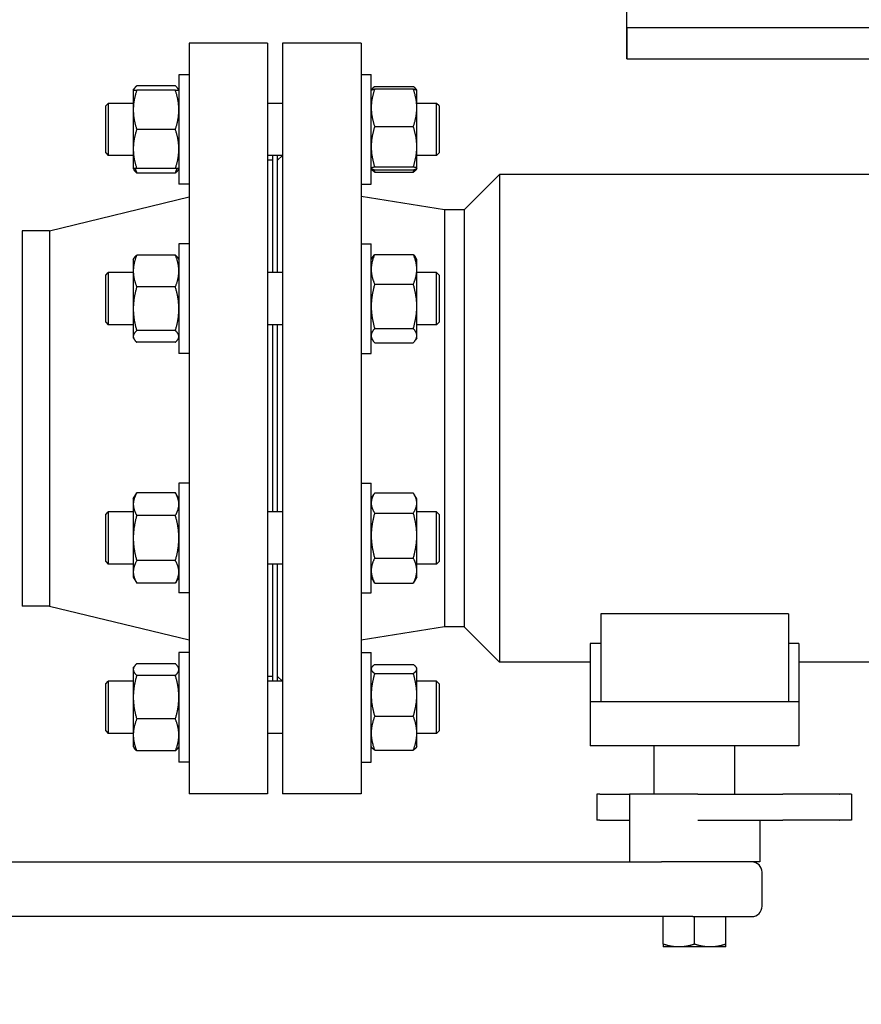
# Model space of a CAD drawing. Header units: inches. Extents: x 24 to 1128, y -69 to 748.
# Tile 286 of 656: x 371 to 381, y 577 to 589. Entities that reach past the tile are written whole.
import ezdxf

# ---------------------------------------------------------------- set-up
doc = ezdxf.new("R2010")
doc.units = ezdxf.units.IN
doc.header["$LTSCALE"] = 32
doc.header["$MEASUREMENT"] = 0
doc.layers.add('Dimension (ANSI)', color=7, linetype='Continuous', lineweight=25)
doc.layers.add('Visible (ANSI)', color=7, linetype='Continuous', lineweight=30)
doc.styles.add('Note Text (ANSI)', font='tahoma.ttf')
doc.dimstyles.new('SB Fraction-16 (ANSI)', dxfattribs={"dimscale": 32, "dimtxt": 0.125, "dimasz": 0.098425, "dimexe": 0.125, "dimexo": 0.0625, "dimgap": 0.031496, "dimtad": 0, "dimtih": 1, "dimtoh": 1, "dimdec": 4, "dimrnd": 1e-08, "dimzin": 0, "dimdsep": 46, "dimlunit": 5, "dimtxsty": 'Note Text (ANSI)', "dimcen": 0.09, "dimdle": 0.393701, "dimclrd": 256, "dimclre": 256, "dimclrt": 256, "dimadec": 0, "dimazin": 3, "dimtfac": 0.96, "dimtofl": 0, "dimtmove": 0, "dimatfit": 3, "dimfxl": 1, "dimfrac": 2, "dimtolj": 1, "dimtzin": 12, "dimlwd": -1, "dimlwe": -1, "dimarcsym": 0})

# ---------------------------------------------------------------- blocks, each defined once
blk = doc.blocks.new('*D18')
at = {"layer": 'Defpoints', "color": 0, "transparency": 16777216}
for p in [(480.281, 692.669), (328.474, 544.669), (480.281, 544.669)]:
    blk.add_point(p, dxfattribs=at)
at = {"layer": 'Dimension (ANSI)', "transparency": 16777216}
for p, q in [((478.281, 692.669), (324.474, 692.669)), ((328.474, 689.519), (328.474, 626.768)), ((328.474, 547.818), (328.474, 620.569)), ((478.281, 544.669), (324.474, 544.669))]:
    blk.add_line(p, q, dxfattribs=at)
for points in [[(327.949, 689.519), (328.999, 689.519), (328.474, 692.669)], [(327.949, 547.818), (328.999, 547.818), (328.474, 544.669)]]:
    blk.add_solid(points, dxfattribs=at)
at = {"layer": 'Dimension (ANSI)', "transparency": 16777216, "insert": (324.372, 625.76), "char_height": 4, "attachment_point": 1, "style": 'Note Text (ANSI)'}
blk.add_mtext('\\A1;148', dxfattribs=at)

msp = doc.modelspace()

# ---------------------------------------------------------------- linework, layer by layer
at = {"layer": 'Visible (ANSI)'}
for p, q in [((377.96813, 588.04353), (377.96813, 609.41853)), ((377.96813, 588.41853), (377.96813, 588.04353)), ((377.96813, 588.41853), (391.46813, 588.41853)), ((372.71813, 588.23103), (372.71813, 579.23103)), ((373.65813, 588.23103), (372.71813, 588.23103)), ((373.65813, 588.23103), (373.65813, 579.23103)), ((373.84063, 588.23103), (373.84063, 579.23103)), ((374.78063, 588.23103), (373.84063, 588.23103)), ((374.78063, 588.23103), (374.78063, 579.23103)), ((377.96813, 588.04353), (391.46813, 588.04353)), ((372.59613, 587.85183), (372.59613, 586.53933)), ((372.71813, 587.85183), (372.59613, 587.85183)), ((374.78063, 587.85228), (374.90263, 587.85228)), ((374.90263, 586.53978), (374.90263, 587.85228)), ((372.04913, 587.66433), (372.05868, 587.68086)), ((372.55427, 587.7184), (372.091, 587.7184)), ((372.59613, 587.66433), (372.58659, 587.68086)), ((374.9445, 587.7089), (375.40777, 587.7089)), ((374.9445, 587.68077), (375.40777, 587.68077)), ((372.04913, 587.66433), (372.04913, 587.42995)), ((372.55427, 587.66433), (372.091, 587.66433)), ((374.90263, 587.66478), (374.90316, 587.6657)), ((374.90373, 587.6665), (374.9081, 587.67407)), ((375.44854, 587.6665), (375.44417, 587.67407)), ((375.44963, 587.66478), (375.4491, 587.6657)), ((375.44963, 587.45531), (375.44963, 587.66478)), ((371.71813, 587.47678), (371.74943, 587.50808)), ((371.71813, 586.91438), (371.71813, 587.47678)), ((371.74943, 587.50808), (371.74943, 586.88308)), ((372.04913, 587.50808), (371.74943, 587.50808)), ((373.84063, 587.50808), (373.65813, 587.50808)), ((375.68683, 587.50808), (375.44963, 587.50808)), ((375.44963, 586.98747), (375.44963, 587.45531)), ((375.68683, 586.88308), (375.68683, 587.50808)), ((375.71813, 587.47678), (375.68683, 587.50808)), ((375.71813, 587.47678), (375.71813, 586.91438)), ((372.04913, 587.42995), (372.04913, 586.9612)), ((374.9445, 587.22984), (375.40777, 587.22984)), ((372.55427, 587.19558), (372.091, 587.19558)), ((375.44963, 586.7282), (375.44963, 586.98747)), ((371.71813, 586.91438), (371.74943, 586.88308)), ((372.04913, 586.88308), (371.74943, 586.88308)), ((372.04913, 586.9612), (372.04913, 586.72683)), ((373.84063, 586.88308), (373.65813, 586.88308)), ((373.71813, 586.88308), (373.71813, 585.47859)), ((373.78063, 585.47859), (373.78063, 586.88308)), ((373.78063, 586.82603), (373.83768, 586.88308)), ((375.68683, 586.88308), (375.44963, 586.88308)), ((375.71813, 586.91438), (375.68683, 586.88308)), ((373.71813, 586.82603), (373.65813, 586.82603)), ((374.9445, 586.7451), (375.40777, 586.7451)), ((372.04913, 586.72683), (372.05868, 586.71029)), ((372.55427, 586.72683), (372.091, 586.72683)), ((372.55427, 586.67276), (372.091, 586.67276)), ((372.59613, 586.72683), (372.58659, 586.71029)), ((374.90263, 586.72728), (374.90316, 586.72636)), ((374.90263, 586.7271), (374.9081, 586.71764)), ((374.9445, 586.71129), (375.40777, 586.71129)), ((374.9445, 586.6828), (375.40777, 586.6828)), ((375.44963, 586.7271), (375.44417, 586.71764)), ((375.44963, 586.72728), (375.4491, 586.72636)), ((375.44963, 586.72728), (375.44963, 586.7282)), ((375.44963, 586.7271), (375.44963, 586.72728)), ((376.01663, 586.23103), (376.44063, 586.65503)), ((376.44063, 586.65503), (376.44063, 580.80703)), ((381.65863, 586.65503), (376.44063, 586.65503)), ((372.71813, 586.53933), (372.59613, 586.53933)), ((374.78063, 586.53978), (374.90263, 586.53978)), ((371.0448, 585.98103), (372.71813, 586.38603)), ((375.78063, 586.23103), (374.78063, 586.38941)), ((375.78063, 586.23103), (375.78063, 581.23103)), ((376.01663, 586.23103), (375.78063, 586.23103)), ((376.01663, 586.23103), (376.01663, 581.23103)), ((370.71813, 585.98103), (370.71813, 581.48103)), ((371.0448, 585.98103), (370.71813, 585.98103)), ((371.0448, 585.98103), (371.0448, 581.48103)), ((372.59613, 585.82234), (372.59613, 584.50984)), ((372.71813, 585.82234), (372.59613, 585.82234)), ((374.78063, 585.82271), (374.90263, 585.82271)), ((374.90263, 584.51021), (374.90263, 585.82271)), ((372.55427, 585.68892), (372.091, 585.68892)), ((374.9445, 585.69701), (375.40777, 585.69701)), ((372.04913, 585.63484), (372.05868, 585.65138)), ((372.04913, 585.63484), (372.04913, 585.49755)), ((372.59613, 585.63484), (372.58659, 585.65138)), ((374.90263, 585.63521), (374.91752, 585.66099)), ((375.44963, 585.63521), (375.43475, 585.66099)), ((375.44963, 585.51797), (375.44963, 585.63521)), ((371.71813, 585.44729), (371.74943, 585.47859)), ((371.71813, 584.88489), (371.71813, 585.44729)), ((371.74943, 585.47859), (371.74943, 584.85359)), ((372.04913, 585.47859), (371.74943, 585.47859)), ((372.04913, 585.49755), (372.04913, 585.04477)), ((373.84063, 585.47859), (373.65813, 585.47859)), ((375.44963, 585.07366), (375.44963, 585.51797)), ((375.68683, 585.47859), (375.44963, 585.47859)), ((375.68683, 584.85359), (375.68683, 585.47859)), ((375.71813, 585.44729), (375.68683, 585.47859)), ((375.71813, 585.44729), (375.71813, 584.88489)), ((374.9445, 585.33893), (375.40777, 585.33893)), ((372.55427, 585.30618), (372.091, 585.30618)), ((372.04913, 585.04477), (372.04913, 584.71331)), ((375.44963, 584.72214), (375.44963, 585.07366)), ((371.71813, 584.88489), (371.74943, 584.85359)), ((372.04913, 584.85359), (371.74943, 584.85359)), ((373.84063, 584.85359), (373.65813, 584.85359)), ((373.71813, 584.85359), (373.71813, 582.60847)), ((373.78063, 582.60847), (373.78063, 584.85359)), ((375.68683, 584.85359), (375.44963, 584.85359)), ((375.71813, 584.88489), (375.68683, 584.85359)), ((372.55427, 584.78336), (372.091, 584.78336)), ((374.9445, 584.80838), (375.40777, 584.80838)), ((372.04913, 584.71331), (372.04913, 584.69734)), ((372.04913, 584.69734), (372.05868, 584.68081)), ((372.55427, 584.64327), (372.091, 584.64327)), ((372.59613, 584.69734), (372.58659, 584.68081)), ((374.90263, 584.69771), (374.91752, 584.67193)), ((374.9445, 584.6359), (375.40777, 584.6359)), ((375.44963, 584.69771), (375.43475, 584.67193)), ((375.44963, 584.69771), (375.44963, 584.72214)), ((372.71813, 584.50984), (372.59613, 584.50984)), ((374.78063, 584.51021), (374.90263, 584.51021)), ((372.59613, 582.95222), (372.59613, 581.63972)), ((372.71813, 582.95222), (372.59613, 582.95222)), ((374.78063, 582.95228), (374.90263, 582.95228)), ((374.90263, 581.63978), (374.90263, 582.95228)), ((372.04913, 582.76472), (372.091, 582.83723)), ((372.04913, 582.76472), (372.04913, 582.70192)), ((372.55427, 582.83723), (372.091, 582.83723)), ((372.59613, 582.76472), (372.55427, 582.83723)), ((374.90263, 582.76478), (374.93419, 582.81944)), ((374.9445, 582.83624), (375.40777, 582.83624)), ((375.44963, 582.76478), (375.41807, 582.81944)), ((375.44963, 582.71583), (375.44963, 582.76478)), ((371.71813, 582.57717), (371.74943, 582.60847)), ((371.74943, 582.60847), (371.74943, 581.98347)), ((372.04913, 582.60847), (371.74943, 582.60847)), ((372.04913, 582.70192), (372.04913, 582.29597)), ((373.84063, 582.60847), (373.65813, 582.60847)), ((375.44963, 582.32531), (375.44963, 582.71583)), ((375.68683, 582.60847), (375.44963, 582.60847)), ((375.68683, 581.98347), (375.68683, 582.60847)), ((375.71813, 582.57717), (375.68683, 582.60847)), ((371.71813, 582.01477), (371.71813, 582.57717)), ((372.55427, 582.5666), (372.091, 582.5666)), ((374.9445, 582.59542), (375.40777, 582.59542)), ((375.71813, 582.57717), (375.71813, 582.01477)), ((372.04913, 582.29597), (372.04913, 581.89002)), ((375.44963, 581.90551), (375.44963, 582.32531)), ((371.71813, 582.01477), (371.74943, 581.98347)), ((372.55427, 582.02533), (372.091, 582.02533)), ((374.9445, 582.05521), (375.40777, 582.05521)), ((375.71813, 582.01477), (375.68683, 581.98347)), ((372.04913, 581.98347), (371.74943, 581.98347)), ((373.84063, 581.98347), (373.65813, 581.98347)), ((373.71813, 581.98347), (373.71813, 580.57898)), ((373.78063, 580.57898), (373.78063, 581.98347)), ((375.68683, 581.98347), (375.44963, 581.98347)), ((375.44963, 581.82728), (375.44963, 581.90551)), ((372.04913, 581.89002), (372.04913, 581.82722)), ((372.04913, 581.82722), (372.091, 581.7547)), ((372.59613, 581.82722), (372.55427, 581.7547)), ((374.90263, 581.82728), (374.93419, 581.77262)), ((375.44963, 581.82728), (375.41807, 581.77262)), ((372.55427, 581.7547), (372.091, 581.7547)), ((374.9445, 581.75582), (375.40777, 581.75582)), ((372.71813, 581.63972), (372.59613, 581.63972)), ((374.78063, 581.63978), (374.90263, 581.63978)), ((371.0448, 581.48103), (370.71813, 581.48103)), ((371.0448, 581.48103), (372.71813, 581.07603)), ((379.90563, 581.38854), (377.65563, 581.38854)), ((377.65563, 581.38854), (377.65563, 580.33303)), ((379.90563, 581.38854), (379.90563, 580.33303)), ((375.78063, 581.23103), (374.78063, 581.07265)), ((376.01663, 581.23103), (375.78063, 581.23103)), ((376.01663, 581.23103), (376.44063, 580.80703)), ((377.65563, 581.03211), (377.53063, 581.03211)), ((377.53063, 581.03211), (377.53063, 580.33303)), ((380.03063, 581.03211), (379.90563, 581.03211)), ((380.03063, 581.03211), (380.03063, 580.33303)), ((372.59613, 580.92273), (372.59613, 579.61023)), ((372.71813, 580.92273), (372.59613, 580.92273)), ((374.78063, 580.92246), (374.90263, 580.92246)), ((374.90263, 579.60996), (374.90263, 580.92246)), ((372.04913, 580.73523), (372.05868, 580.75177)), ((372.04913, 580.73523), (372.04913, 580.71926)), ((372.04913, 580.71926), (372.04913, 580.3878)), ((372.55427, 580.7893), (372.091, 580.7893)), ((372.59613, 580.73523), (372.58659, 580.75177)), ((374.90263, 580.73496), (374.9081, 580.74442)), ((374.9445, 580.77926), (375.40777, 580.77926)), ((375.44963, 580.73496), (375.44417, 580.74442)), ((375.44963, 580.72568), (375.44963, 580.73496)), ((375.44963, 580.41558), (375.44963, 580.72568)), ((377.53063, 580.80703), (376.44063, 580.80703)), ((381.65863, 580.80703), (380.03063, 580.80703)), ((372.55427, 580.64921), (372.091, 580.64921)), ((373.71813, 580.63603), (373.65813, 580.63603)), ((373.78063, 580.63603), (373.83768, 580.57898)), ((374.9445, 580.6721), (375.40777, 580.6721)), ((371.71813, 580.54768), (371.74943, 580.57898)), ((371.71813, 579.98528), (371.71813, 580.54768)), ((371.74943, 580.57898), (371.74943, 579.95398)), ((372.04913, 580.57898), (371.74943, 580.57898)), ((373.84063, 580.57898), (373.65813, 580.57898)), ((375.68683, 580.57898), (375.44963, 580.57898)), ((375.68683, 579.95398), (375.68683, 580.57898)), ((375.71813, 580.54768), (375.68683, 580.57898)), ((375.71813, 580.54768), (375.71813, 579.98528)), ((372.04913, 580.3878), (372.04913, 579.93503)), ((375.44963, 579.9561), (375.44963, 580.41558)), ((377.53063, 580.33303), (377.53063, 579.80303)), ((380.03063, 580.33303), (377.53063, 580.33303)), ((380.03063, 580.33303), (380.03063, 579.80303)), ((372.55427, 580.12639), (372.091, 580.12639)), ((374.9445, 580.15905), (375.40777, 580.15905)), ((371.71813, 579.98528), (371.74943, 579.95398)), ((372.04913, 579.95398), (371.74943, 579.95398)), ((372.04913, 579.93503), (372.04913, 579.79773)), ((373.84063, 579.95398), (373.65813, 579.95398)), ((375.44963, 579.79746), (375.44963, 579.9561)), ((375.68683, 579.95398), (375.44963, 579.95398)), ((375.71813, 579.98528), (375.68683, 579.95398)), ((372.04913, 579.79773), (372.05868, 579.7812)), ((372.59613, 579.79773), (372.58659, 579.7812)), ((374.90263, 579.79746), (374.9081, 579.78799)), ((375.44963, 579.79746), (375.44417, 579.78799)), ((380.03063, 579.80303), (377.53063, 579.80303)), ((378.29763, 579.22603), (378.29763, 579.80303)), ((379.26363, 579.22603), (379.26363, 579.80303)), ((372.55427, 579.74366), (372.091, 579.74366)), ((374.9445, 579.75316), (375.40777, 579.75316)), ((372.71813, 579.61023), (372.59613, 579.61023)), ((374.78063, 579.60996), (374.90263, 579.60996)), ((373.65813, 579.23103), (372.71813, 579.23103)), ((374.78063, 579.23103), (373.84063, 579.23103)), ((377.64431, 579.22603), (377.6077, 579.22603)), ((377.6077, 579.22603), (377.6077, 578.91303)), ((377.64431, 579.22603), (377.96397, 579.22603)), ((377.96397, 579.22603), (377.99938, 579.22603)), ((378.82082, 579.22603), (377.99938, 579.22603)), ((377.99938, 579.22603), (377.99938, 578.41303)), ((378.82082, 579.22603), (378.91564, 579.22603)), ((378.91564, 579.22603), (379.84059, 579.22603)), ((380.51941, 579.22603), (379.84059, 579.22603)), ((380.51941, 579.22603), (380.52224, 579.22603)), ((380.66283, 579.22603), (380.52224, 579.22603)), ((380.66283, 579.22603), (380.66283, 578.91303)), ((377.64431, 578.91303), (377.6077, 578.91303)), ((377.64431, 578.91303), (377.96397, 578.91303)), ((377.96397, 578.91303), (377.99938, 578.91303)), ((378.82082, 578.91303), (378.91564, 578.91303)), ((378.91564, 578.91303), (379.84059, 578.91303)), ((379.56188, 578.91303), (379.56188, 578.41303)), ((380.51941, 578.91303), (379.84059, 578.91303)), ((380.51941, 578.91303), (380.52224, 578.91303)), ((380.66283, 578.91303), (380.52224, 578.91303)), ((365.15258, 578.41303), (378.38353, 578.41303)), ((379.56188, 578.41303), (378.38353, 578.41303)), ((379.59063, 577.88203), (379.59063, 578.28803)), ((378.75901, 577.75703), (365.15258, 577.75703)), ((378.40563, 577.42652), (378.40563, 577.75703)), ((378.75901, 577.75703), (379.46563, 577.75703)), ((378.78063, 577.42652), (378.78063, 577.75703)), ((379.15563, 577.42652), (379.15563, 577.75703)), ((378.40563, 577.42652), (378.40563, 577.39303)), ((379.15563, 577.39303), (379.15563, 577.42652)), ((378.59313, 577.39303), (378.40563, 577.39303)), ((378.96813, 577.39303), (378.59313, 577.39303)), ((379.15563, 577.39303), (378.96813, 577.39303))]:
    msp.add_line(p, q, dxfattribs=at)
for centre, start, end in [((379.46563, 578.28803), 0, 90), ((379.46563, 577.88203), 270, 0)]:
    msp.add_arc(centre, 0.125, start, end, dxfattribs=at)
for points, weights in [([(372.091, 587.7184), (372.05881, 587.68954), (372.05147, 587.66433)], [1, 1.02892942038, 1.01375847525]), ([(372.5938, 587.66433), (372.58646, 587.68954), (372.55427, 587.7184)], [1.01375847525, 1.02892942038, 1]), ([(374.9445, 587.68077), (374.90263, 587.55994), (374.90263, 587.45531)], [1, 1.0379548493, 1]), ([(374.90316, 587.6657), (374.90721, 587.6727), (374.9445, 587.68077)], [1.00760249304, 1.03366983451, 1]), ([(374.9445, 587.7089), (374.91252, 587.68697), (374.90507, 587.6678)], [1, 1.02873856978, 1.01395672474]), ([(375.4472, 587.6678), (375.43975, 587.68697), (375.40777, 587.7089)], [1.01395672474, 1.02873856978, 1]), ([(375.40777, 587.68077), (375.44506, 587.6727), (375.4491, 587.6657)], [1, 1.03366983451, 1.00760249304]), ([(375.44963, 587.45531), (375.44963, 587.55994), (375.40777, 587.68077)], [1, 1.0379548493, 1]), ([(372.04913, 587.66433), (372.04913, 587.66433), (372.091, 587.66433)], [1, 1.0379548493, 1]), ([(372.091, 587.66433), (372.04913, 587.53873), (372.04913, 587.42995)], [1, 1.0379548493, 1]), ([(372.59613, 587.42995), (372.59613, 587.53873), (372.55427, 587.66433)], [1, 1.0379548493, 1]), ([(372.55427, 587.66433), (372.59613, 587.66433), (372.59613, 587.66433)], [1, 1.0379548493, 1]), ([(374.90263, 587.45531), (374.90263, 587.35067), (374.9445, 587.22984)], [1, 1.0379548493, 1]), ([(375.40777, 587.22984), (375.44963, 587.35067), (375.44963, 587.45531)], [1, 1.0379548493, 1]), ([(372.04913, 587.42995), (372.04913, 587.32118), (372.091, 587.19558)], [1, 1.0379548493, 1]), ([(372.55427, 587.19558), (372.59613, 587.32118), (372.59613, 587.42995)], [1, 1.0379548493, 1]), ([(374.9445, 587.22984), (374.90263, 587.09996), (374.90263, 586.98747)], [1, 1.0379548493, 1]), ([(375.44963, 586.98747), (375.44963, 587.09996), (375.40777, 587.22984)], [1, 1.0379548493, 1]), ([(372.091, 587.19558), (372.04913, 587.06998), (372.04913, 586.9612)], [1, 1.0379548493, 1]), ([(372.59613, 586.9612), (372.59613, 587.06998), (372.55427, 587.19558)], [1, 1.0379548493, 1]), ([(374.90263, 586.98747), (374.90263, 586.87499), (374.9445, 586.7451)], [1, 1.0379548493, 1]), ([(375.40777, 586.7451), (375.44963, 586.87499), (375.44963, 586.98747)], [1, 1.0379548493, 1]), ([(372.04913, 586.9612), (372.04913, 586.85243), (372.091, 586.72683)], [1, 1.0379548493, 1]), ([(372.55427, 586.72683), (372.59613, 586.85243), (372.59613, 586.9612)], [1, 1.0379548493, 1]), ([(374.9445, 586.7451), (374.90263, 586.73604), (374.90263, 586.7282)], [1, 1.0379548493, 1]), ([(375.44963, 586.7282), (375.44963, 586.73604), (375.40777, 586.7451)], [1, 1.0379548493, 1]), ([(372.091, 586.72683), (372.04913, 586.72683), (372.04913, 586.72683)], [1, 1.0379548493, 1]), ([(372.091, 586.67276), (372.06892, 586.69255), (372.05868, 586.71029)], [1, 1.01965956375, 1.01895290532]), ([(372.07143, 586.72683), (372.07961, 586.70067), (372.091, 586.67276)], [1.01477953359, 1.01005189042, 1]), ([(372.59613, 586.72683), (372.59613, 586.72683), (372.55427, 586.72683)], [1, 1.0379548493, 1]), ([(372.55427, 586.67276), (372.56566, 586.70067), (372.57383, 586.72683)], [1, 1.01005189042, 1.01477953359]), ([(372.58659, 586.71029), (372.57634, 586.69255), (372.55427, 586.67276)], [1.01895290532, 1.01965956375, 1]), ([(374.90263, 586.7282), (374.90263, 586.72035), (374.9445, 586.71129)], [1, 1.0379548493, 1]), ([(374.9445, 586.6828), (374.91753, 586.7013), (374.9081, 586.71764)], [1, 1.02412243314, 1.01758255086]), ([(374.93325, 586.71388), (374.93841, 586.69863), (374.9445, 586.6828)], [1.00918921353, 1.00534822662, 1]), ([(375.40777, 586.71129), (375.44963, 586.72035), (375.44963, 586.7282)], [1, 1.0379548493, 1]), ([(375.44417, 586.71764), (375.43473, 586.7013), (375.40777, 586.6828)], [1.01758255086, 1.02412243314, 1]), ([(375.40777, 586.6828), (375.41386, 586.69863), (375.41901, 586.71388)], [1, 1.00534822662, 1.00918921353]), ([(372.091, 585.68892), (372.04913, 585.58636), (372.04913, 585.49755)], [1, 1.0379548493, 1]), ([(372.05868, 585.65138), (372.06892, 585.66912), (372.091, 585.68892)], [1.01895290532, 1.01965956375, 1]), ([(372.59613, 585.49755), (372.59613, 585.58636), (372.55427, 585.68892)], [1, 1.0379548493, 1]), ([(372.55427, 585.68892), (372.57634, 585.66912), (372.58659, 585.65138)], [1, 1.01965956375, 1.01895290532]), ([(374.9445, 585.69701), (374.90263, 585.60106), (374.90263, 585.51797)], [1, 1.0379548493, 1]), ([(374.91752, 585.66099), (374.92745, 585.67818), (374.9445, 585.69701)], [1.01819328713, 1.01511984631, 1]), ([(375.40777, 585.69701), (375.42482, 585.67818), (375.43475, 585.66099)], [1, 1.01511984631, 1.01819328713]), ([(375.44963, 585.51797), (375.44963, 585.60106), (375.40777, 585.69701)], [1, 1.0379548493, 1]), ([(372.04913, 585.49755), (372.04913, 585.40874), (372.091, 585.30618)], [1, 1.0379548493, 1]), ([(372.55427, 585.30618), (372.59613, 585.40874), (372.59613, 585.49755)], [1, 1.0379548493, 1]), ([(374.90263, 585.51797), (374.90263, 585.43488), (374.9445, 585.33893)], [1, 1.0379548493, 1]), ([(375.40777, 585.33893), (375.44963, 585.43488), (375.44963, 585.51797)], [1, 1.0379548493, 1]), ([(374.9445, 585.33893), (374.90263, 585.19677), (374.90263, 585.07366)], [1, 1.0379548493, 1]), ([(375.44963, 585.07366), (375.44963, 585.19677), (375.40777, 585.33893)], [1, 1.0379548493, 1]), ([(372.091, 585.30618), (372.04913, 585.16609), (372.04913, 585.04477)], [1, 1.0379548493, 1]), ([(372.59613, 585.04477), (372.59613, 585.16609), (372.55427, 585.30618)], [1, 1.0379548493, 1]), ([(372.04913, 585.04477), (372.04913, 584.92345), (372.091, 584.78336)], [1, 1.0379548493, 1]), ([(372.55427, 584.78336), (372.59613, 584.92345), (372.59613, 585.04477)], [1, 1.0379548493, 1]), ([(374.90263, 585.07366), (374.90263, 584.95054), (374.9445, 584.80838)], [1, 1.0379548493, 1]), ([(375.40777, 584.80838), (375.44963, 584.95054), (375.44963, 585.07366)], [1, 1.0379548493, 1]), ([(372.091, 584.78336), (372.04913, 584.74582), (372.04913, 584.71331)], [1, 1.0379548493, 1]), ([(372.59613, 584.71331), (372.59613, 584.74582), (372.55427, 584.78336)], [1, 1.0379548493, 1]), ([(374.9445, 584.80838), (374.90263, 584.76217), (374.90263, 584.72214)], [1, 1.0379548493, 1]), ([(375.44963, 584.72214), (375.44963, 584.76217), (375.40777, 584.80838)], [1, 1.0379548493, 1]), ([(372.04913, 584.71331), (372.04913, 584.68081), (372.091, 584.64327)], [1, 1.0379548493, 1]), ([(372.55427, 584.64327), (372.59613, 584.68081), (372.59613, 584.71331)], [1, 1.0379548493, 1]), ([(374.90263, 584.72214), (374.90263, 584.68212), (374.9445, 584.6359)], [1, 1.0379548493, 1]), ([(375.40777, 584.6359), (375.44963, 584.68212), (375.44963, 584.72214)], [1, 1.0379548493, 1]), ([(372.091, 582.83723), (372.04913, 582.76472), (372.04913, 582.70192)], [1, 1.0379548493, 1]), ([(372.59613, 582.70192), (372.59613, 582.76472), (372.55427, 582.83723)], [1, 1.0379548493, 1]), ([(374.9445, 582.83624), (374.90263, 582.77171), (374.90263, 582.71583)], [1, 1.0379548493, 1]), ([(375.44963, 582.71583), (375.44963, 582.77171), (375.40777, 582.83624)], [1, 1.0379548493, 1]), ([(372.04913, 582.70192), (372.04913, 582.63912), (372.091, 582.5666)], [1, 1.0379548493, 1]), ([(372.55427, 582.5666), (372.59613, 582.63912), (372.59613, 582.70192)], [1, 1.0379548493, 1]), ([(374.90263, 582.71583), (374.90263, 582.65994), (374.9445, 582.59542)], [1, 1.0379548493, 1]), ([(375.40777, 582.59542), (375.44963, 582.65994), (375.44963, 582.71583)], [1, 1.0379548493, 1]), ([(372.091, 582.5666), (372.04913, 582.42157), (372.04913, 582.29597)], [1, 1.0379548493, 1]), ([(372.59613, 582.29597), (372.59613, 582.42157), (372.55427, 582.5666)], [1, 1.0379548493, 1]), ([(374.9445, 582.59542), (374.90263, 582.45067), (374.90263, 582.32531)], [1, 1.0379548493, 1]), ([(375.44963, 582.32531), (375.44963, 582.45067), (375.40777, 582.59542)], [1, 1.0379548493, 1]), ([(372.04913, 582.29597), (372.04913, 582.17037), (372.091, 582.02533)], [1, 1.0379548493, 1]), ([(372.55427, 582.02533), (372.59613, 582.17037), (372.59613, 582.29597)], [1, 1.0379548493, 1]), ([(374.90263, 582.32531), (374.90263, 582.19996), (374.9445, 582.05521)], [1, 1.0379548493, 1]), ([(375.40777, 582.05521), (375.44963, 582.19996), (375.44963, 582.32531)], [1, 1.0379548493, 1]), ([(372.091, 582.02533), (372.04913, 581.95282), (372.04913, 581.89002)], [1, 1.0379548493, 1]), ([(372.59613, 581.89002), (372.59613, 581.95282), (372.55427, 582.02533)], [1, 1.0379548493, 1]), ([(374.9445, 582.05521), (374.90263, 581.97499), (374.90263, 581.90551)], [1, 1.0379548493, 1]), ([(375.44963, 581.90551), (375.44963, 581.97499), (375.40777, 582.05521)], [1, 1.0379548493, 1]), ([(374.90263, 581.90551), (374.90263, 581.83604), (374.9445, 581.75582)], [1, 1.0379548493, 1]), ([(375.40777, 581.75582), (375.44963, 581.83604), (375.44963, 581.90551)], [1, 1.0379548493, 1]), ([(372.04913, 581.89002), (372.04913, 581.82722), (372.091, 581.7547)], [1, 1.0379548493, 1]), ([(372.55427, 581.7547), (372.59613, 581.82722), (372.59613, 581.89002)], [1, 1.0379548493, 1]), ([(374.9445, 581.75582), (374.93896, 581.76436), (374.93419, 581.77262)], [1, 1.0048629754, 1.0084798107]), ([(375.41807, 581.77262), (375.41331, 581.76436), (375.40777, 581.75582)], [1.0084798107, 1.0048629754, 1]), ([(372.091, 580.7893), (372.04913, 580.75177), (372.04913, 580.71926)], [1, 1.0379548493, 1]), ([(372.04913, 580.71926), (372.04913, 580.68675), (372.091, 580.64921)], [1, 1.0379548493, 1]), ([(372.59613, 580.71926), (372.59613, 580.75177), (372.55427, 580.7893)], [1, 1.0379548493, 1]), ([(372.55427, 580.64921), (372.59613, 580.68675), (372.59613, 580.71926)], [1, 1.0379548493, 1]), ([(374.9445, 580.77926), (374.90263, 580.75054), (374.90263, 580.72568)], [1, 1.0379548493, 1]), ([(374.90263, 580.72568), (374.90263, 580.70081), (374.9445, 580.6721)], [1, 1.0379548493, 1]), ([(375.44963, 580.72568), (375.44963, 580.75054), (375.40777, 580.77926)], [1, 1.0379548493, 1]), ([(375.40777, 580.6721), (375.44963, 580.70081), (375.44963, 580.72568)], [1, 1.0379548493, 1]), ([(372.091, 580.64921), (372.04913, 580.50912), (372.04913, 580.3878)], [1, 1.0379548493, 1]), ([(372.59613, 580.3878), (372.59613, 580.50912), (372.55427, 580.64921)], [1, 1.0379548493, 1]), ([(374.9445, 580.6721), (374.90263, 580.53463), (374.90263, 580.41558)], [1, 1.0379548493, 1]), ([(375.44963, 580.41558), (375.44963, 580.53463), (375.40777, 580.6721)], [1, 1.0379548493, 1]), ([(372.04913, 580.3878), (372.04913, 580.26648), (372.091, 580.12639)], [1, 1.0379548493, 1]), ([(372.55427, 580.12639), (372.59613, 580.26648), (372.59613, 580.3878)], [1, 1.0379548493, 1]), ([(374.90263, 580.41558), (374.90263, 580.29652), (374.9445, 580.15905)], [1, 1.0379548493, 1]), ([(375.40777, 580.15905), (375.44963, 580.29652), (375.44963, 580.41558)], [1, 1.0379548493, 1]), ([(372.091, 580.12639), (372.04913, 580.02384), (372.04913, 579.93503)], [1, 1.0379548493, 1]), ([(372.59613, 579.93503), (372.59613, 580.02384), (372.55427, 580.12639)], [1, 1.0379548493, 1]), ([(374.9445, 580.15905), (374.90263, 580.05029), (374.90263, 579.9561)], [1, 1.0379548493, 1]), ([(375.44963, 579.9561), (375.44963, 580.05029), (375.40777, 580.15905)], [1, 1.0379548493, 1]), ([(372.04913, 579.93503), (372.04913, 579.84621), (372.091, 579.74366)], [1, 1.0379548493, 1]), ([(372.55427, 579.74366), (372.59613, 579.84621), (372.59613, 579.93503)], [1, 1.0379548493, 1]), ([(374.90263, 579.9561), (374.90263, 579.86192), (374.9445, 579.75316)], [1, 1.0379548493, 1]), ([(375.40777, 579.75316), (375.44963, 579.86192), (375.44963, 579.9561)], [1, 1.0379548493, 1]), ([(372.091, 579.74366), (372.06892, 579.76345), (372.05868, 579.7812)], [1, 1.01965956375, 1.01895290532]), ([(372.58659, 579.7812), (372.57634, 579.76345), (372.55427, 579.74366)], [1.01895290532, 1.01965956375, 1]), ([(374.9445, 579.75316), (374.91753, 579.77165), (374.9081, 579.78799)], [1, 1.02412243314, 1.01758255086]), ([(375.44417, 579.78799), (375.43473, 579.77165), (375.40777, 579.75316)], [1.01758255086, 1.02412243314, 1]), ([(378.59313, 577.39303), (378.50611, 577.39303), (378.40563, 577.42652)], [1.93154329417, 1.93154329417, 1.79286472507]), ([(378.78063, 577.42652), (378.68015, 577.39303), (378.59313, 577.39303)], [1.79286472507, 1.93154329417, 1.93154329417]), ([(378.96813, 577.39303), (378.88111, 577.39303), (378.78063, 577.42652)], [1.93154329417, 1.93154329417, 1.79286472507]), ([(379.15563, 577.42652), (379.05515, 577.39303), (378.96813, 577.39303)], [1.79286472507, 1.93154329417, 1.93154329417])]:
    msp.add_rational_spline(points, weights, degree=2, dxfattribs=at)

# ---------------------------------------------------------------- dimensions: what is measured, and where the dimension line sits
at = {"layer": 'Dimension (ANSI)'}
dim = msp.add_linear_dim(base=(328.47435, 544.66853), p1=(480.28063, 692.66853), p2=(480.28063, 544.66853), angle=90, dimstyle='SB Fraction-16 (ANSI)', override={"dimgap": 0.031496, "dimdec": 4, "dimtol": 0, "dimlim": 0, "dimtp": 0, "dimtm": 0, "dimtdec": 2, "dimatfit": 1}, dxfattribs=at)
dim.commit()
dim.dimension.update_dxf_attribs({"geometry": '*D18', "text_midpoint": (328.47435, 623.66853), "dimtype": 160})

doc.saveas('drawing.dxf')
